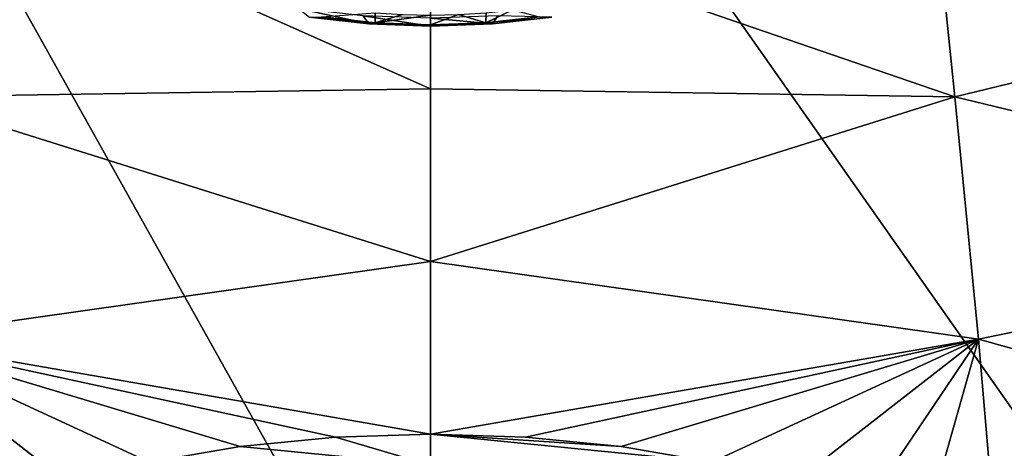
# Model space of a CAD drawing. Header units: metres. Extents: x -90 to 304, y -90 to 74.
# Tile 370 of 570: x 238.49 to 242.11, y 7.48 to 9.05. Entities that reach past the tile are written whole.
import ezdxf

# ---------------------------------------------------------------- set-up
doc = ezdxf.new("R2010")
doc.units = ezdxf.units.M
doc.layers.add('solid_21662050_350', color=7, linetype='CONTINUOUS')

msp = doc.modelspace()

# ---------------------------------------------------------------- linework, layer by layer
at = {"layer": 'solid_21662050_350'}
for points in [[(237.607452, 10.69474, 214.472244), (236.899963, 6.461707, 220.992294), (240, 6.41942, 221.109741)], [(237.607452, 10.69474, 214.472244), (240, 6.41942, 221.109741), (240, 10.663371, 214.559372)], [(242.393082, 10.69353, 214.474213), (240, 10.663371, 214.559372), (242.95726, 6.456635, 221.00473)], [(240, 10.663371, 214.559372), (240, 6.41942, 221.109741), (242.95726, 6.456635, 221.00473)], [(240, 8.797938, 146.059738), (238.071594, 8.76929, 146.171371), (238.158615, 9.616278, 144.06572)], [(240, 9.431397, 144.487732), (240, 8.797938, 146.059738), (238.158615, 9.616278, 144.06572)], [(241.84137, 9.61628, 144.06572), (241.928406, 8.769291, 146.171371), (240, 9.431397, 144.487732)], [(243.773758, 9.216893, 145.194946), (241.928406, 8.769291, 146.171371), (241.84137, 9.61628, 144.06572)], [(241.928406, 8.769291, 146.171371), (240, 8.797938, 146.059738), (240, 9.431397, 144.487732)], [(243.95726, 8.278833, 147.481567), (241.928406, 8.769291, 146.171371), (243.773758, 9.216893, 145.194946)], [(239.51413, 9.093431, 141.426025), (239.554321, 9.06196, 141.308899), (239.772797, 9.03735, 141.370422)], [(239.752304, 9.066599, 141.493103), (239.51413, 9.093431, 141.426025), (239.772797, 9.03735, 141.370422)], [(240.203781, 9.040489, 141.244858), (240.204147, 9.07776, 141.119736), (240.303009, 9.088337, 141.093292)], [(240.399734, 9.062564, 141.189682), (240.203781, 9.040489, 141.244858), (240.303009, 9.088337, 141.093292)], [(239.554321, 9.06196, 141.308899), (239.600266, 9.062564, 141.189682), (239.796219, 9.040489, 141.244858)], [(239.772797, 9.03735, 141.370422), (239.554321, 9.06196, 141.308899), (239.796219, 9.040489, 141.244858)], [(239.796219, 9.040489, 141.244858), (239.600266, 9.062564, 141.189682), (239.795853, 9.07776, 141.119736)], [(239.752304, 9.066599, 141.493103), (239.772797, 9.03735, 141.370422), (240, 9.029039, 141.391205)], [(239.752304, 9.066599, 141.493103), (240, 9.029039, 141.391205), (240, 9.057539, 141.515762)], [(239.796219, 9.040489, 141.244858), (239.795853, 9.07776, 141.119736), (239.897278, 9.07136, 141.135742)], [(239.796219, 9.040489, 141.244858), (239.897278, 9.07136, 141.135742), (240, 9.069217, 141.141098)], [(240, 9.033036, 141.263504), (239.796219, 9.040489, 141.244858), (240, 9.069217, 141.141098)], [(240.102722, 9.07136, 141.135742), (240, 9.033036, 141.263504), (240, 9.069217, 141.141098)], [(240.203781, 9.040489, 141.244858), (240, 9.033036, 141.263504), (240.102722, 9.07136, 141.135742)], [(240.247696, 9.066599, 141.493103), (240, 9.057539, 141.515762), (240.227203, 9.03735, 141.370422)], [(240.227203, 9.03735, 141.370422), (240, 9.057539, 141.515762), (240, 9.029039, 141.391205)], [(240.203781, 9.040489, 141.244858), (240.102722, 9.07136, 141.135742), (240.204147, 9.07776, 141.119736)], [(240.227203, 9.03735, 141.370422), (240.203781, 9.040489, 141.244858), (240.399734, 9.062564, 141.189682)], [(240.247696, 9.066599, 141.493103), (240.227203, 9.03735, 141.370422), (240.445679, 9.06196, 141.308899)], [(240.445679, 9.06196, 141.308899), (240.227203, 9.03735, 141.370422), (240.399734, 9.062564, 141.189682)], [(239.772797, 9.03735, 141.370422), (239.796219, 9.040489, 141.244858), (240, 9.033036, 141.263504)], [(239.772797, 9.03735, 141.370422), (240, 9.033036, 141.263504), (240, 9.029039, 141.391205)], [(240.203781, 9.040489, 141.244858), (240, 9.029039, 141.391205), (240, 9.033036, 141.263504)], [(240.227203, 9.03735, 141.370422), (240, 9.029039, 141.391205), (240.203781, 9.040489, 141.244858)], [(240, 8.163333, 147.599503), (237.985703, 7.878606, 148.319077), (238.071594, 8.76929, 146.171371)], [(240, 8.797938, 146.059738), (240, 8.163333, 147.599503), (238.071594, 8.76929, 146.171371)], [(241.928406, 8.769291, 146.171371), (240, 8.163333, 147.599503), (240, 8.797938, 146.059738)], [(241.928406, 8.769291, 146.171371), (242.014297, 7.878607, 148.319077), (240, 8.163333, 147.599503)], [(243.95726, 8.278833, 147.481567), (242.014297, 7.878607, 148.319077), (241.928406, 8.769291, 146.171371)], [(244.132751, 7.289268, 149.821136), (242.014297, 7.878607, 148.319077), (243.95726, 8.278833, 147.481567)], [(240, 8.163333, 147.599503), (240, 7.529, 149.107819), (237.985703, 7.878606, 148.319077)], [(242.014297, 7.878607, 148.319077), (240, 7.529, 149.107819), (240, 8.163333, 147.599503)], [(238.665787, 7.348355, 149.548035), (238.40744, 7.251943, 149.780106), (237.985703, 7.878606, 148.319077)], [(238.965286, 7.426169, 149.359268), (238.665787, 7.348355, 149.548035), (237.985703, 7.878606, 148.319077)], [(239.299835, 7.483846, 149.218521), (238.965286, 7.426169, 149.359268), (237.985703, 7.878606, 148.319077)], [(239.650665, 7.518356, 149.133972), (239.299835, 7.483846, 149.218521), (237.985703, 7.878606, 148.319077)], [(240, 7.529, 149.107819), (239.650665, 7.518356, 149.133972), (237.985703, 7.878606, 148.319077)], [(240.349426, 7.518344, 149.134003), (240, 7.529, 149.107819), (242.014297, 7.878607, 148.319077)], [(240.700317, 7.483819, 149.218582), (240.349426, 7.518344, 149.134003), (242.014297, 7.878607, 148.319077)], [(241.034866, 7.426134, 149.359344), (240.700317, 7.483819, 149.218582), (242.014297, 7.878607, 148.319077)], [(241.334305, 7.348324, 149.548111), (241.034866, 7.426134, 149.359344), (242.014297, 7.878607, 148.319077)], [(241.592667, 7.251898, 149.780212), (241.334305, 7.348324, 149.548111), (242.014297, 7.878607, 148.319077)], [(241.805191, 7.138489, 150.050797), (241.592667, 7.251898, 149.780212), (242.014297, 7.878607, 148.319077)], [(241.805191, 7.138489, 150.050797), (242.014297, 7.878607, 148.319077), (242.094864, 6.943099, 150.513748)], [(244.132751, 7.289268, 149.821136), (242.094864, 6.943099, 150.513748), (242.014297, 7.878607, 148.319077)], [(240, 7.414913, 149.376129), (239.299835, 7.483846, 149.218521), (239.650665, 7.518356, 149.133972)], [(240, 7.414913, 149.376129), (239.650665, 7.518356, 149.133972), (240, 7.529, 149.107819)], [(240.700317, 7.483819, 149.218582), (240, 7.529, 149.107819), (240.349426, 7.518344, 149.134003)], [(241.034866, 7.426134, 149.359344), (240, 7.529, 149.107819), (240.700317, 7.483819, 149.218582)], [(240, 7.414913, 149.376129), (240, 7.529, 149.107819), (241.034866, 7.426134, 149.359344)], [(240, 7.414913, 149.376129), (238.965286, 7.426169, 149.359268), (239.299835, 7.483846, 149.218521)]]:
    msp.add_3dface(points, dxfattribs=at)

doc.saveas('drawing.dxf')
